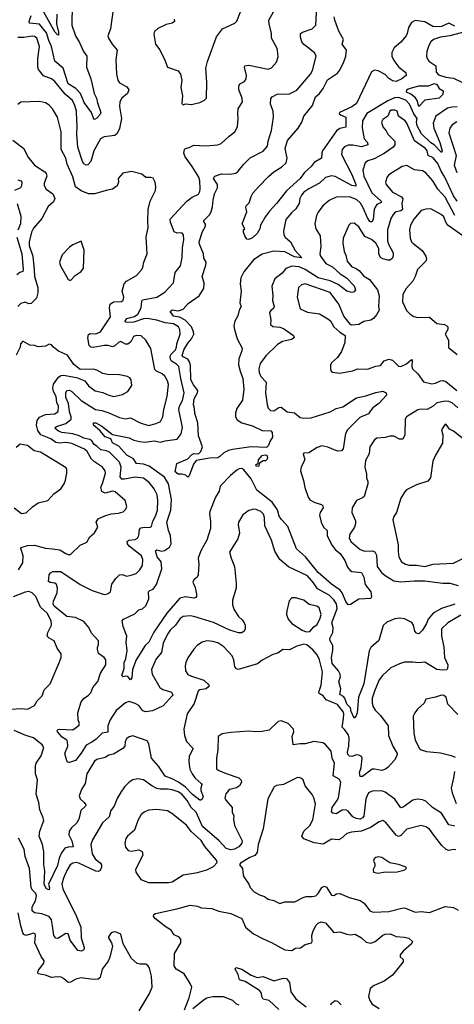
# Model space of a CAD drawing. Extents: x 1690054 to 1842981, y 782881 to 914114.
# Tile 393 of 656: x 1771410 to 1775042, y 871181 to 879400. Entities that reach past the tile are written whole.
import ezdxf

# ---------------------------------------------------------------- set-up
doc = ezdxf.new("R2010")
doc.units = 0

msp = doc.modelspace()

# ---------------------------------------------------------------- linework, layer by layer
at = {"layer": '0CON10XD'}
for points in [[(1773815, 879170), (1773785, 879192.9), (1773768.9, 879215), (1773755.6, 879255), (1773755.8, 879284.2), (1773773.5, 879296.5), (1773855, 879324.5), (1773884.5, 879355), (1773896.2, 879565)], [(1771849.1, 879525), (1771845.4, 879355), (1771875.4, 879265), (1771909.1, 879209.1), (1771943.7, 879133.6), (1771971.5, 879095), (1771968.8, 879005), (1772005.6, 878905), (1772015, 878860), (1772033.3, 878785), (1772052.7, 878745), (1772059.6, 878705), (1772086.8, 878625), (1772080.9, 878605), (1772055, 878578.2), (1772035, 878567.1), (1772030, 878570), (1772011.2, 878625), (1771949.3, 878709.3), (1771918.1, 878785), (1771879.7, 878825), (1771815, 878863.2), (1771773.4, 878995), (1771703.6, 879055), (1771677, 879175), (1771653.3, 879225), (1771635, 879290.6), (1771575, 879362.8), (1771491.8, 879371.8), (1771488.4, 879385), (1771505.2, 879435)], [(1771720, 879445), (1771717.1, 879365), (1771735.4, 879294.6), (1771735, 879271.2), (1771725, 879274.3), (1771705, 879297.8), (1771612.2, 879462.2)], [(1775065, 877886.2), (1775035, 877928.5), (1774963.1, 878085), (1774931, 878135), (1774905, 878198.2), (1774865, 878248), (1774824.6, 878265), (1774813.9, 878305), (1774799.7, 878325), (1774708.1, 878388.1), (1774644.6, 878535), (1774630, 878555), (1774575.8, 878595), (1774563.3, 878635), (1774544.1, 878645.9), (1774515, 878643.8), (1774504, 878635), (1774486.2, 878595), (1774445, 878565.8), (1774434.5, 878544.5), (1774444.4, 878505), (1774472.4, 878472.4), (1774485.6, 878445), (1774544.4, 878385), (1774545.5, 878355), (1774531.1, 878335), (1774455, 878281.8), (1774370.8, 878239.1), (1774318.9, 878221.1), (1774295.7, 878205), (1774277.1, 878145), (1774286.7, 878095), (1774352.8, 877955), (1774425, 877890.5), (1774431.1, 877885), (1774430, 877875), (1774395, 877856.6), (1774380, 877835), (1774372.6, 877815), (1774364.5, 877735), (1774355, 877714), (1774345, 877710), (1774335, 877714.2), (1774315, 877745.6), (1774280.2, 877830.2), (1774257.9, 877867.9), (1774225, 877898.1), (1774165, 877921.1), (1774055, 877917.3), (1773995, 877889.5), (1773943.3, 877845), (1773905.4, 877794.6), (1773891.5, 877765), (1773875.6, 877695), (1773885.6, 877655), (1773920.6, 877595), (1773925.6, 877505.6), (1773919.1, 877445), (1773923.8, 877425), (1773968.8, 877365), (1774025, 877335.9), (1774088.8, 877278.8), (1774142.2, 877245), (1774205, 877177.5), (1774215.8, 877145), (1774205, 877128), (1774185, 877123.3), (1774144.8, 877134.8), (1774070.8, 877190.8), (1774005, 877221.4), (1773905, 877244.8), (1773795.4, 877315), (1773745, 877335.7), (1773685, 877342.8), (1773635, 877324.3), (1773602, 877285), (1773542.1, 877237.9), (1773515.8, 877175), (1773526.5, 877096.5), (1773523.6, 877055), (1773535.3, 877004.7), (1773531.2, 876988.8), (1773508.3, 876971.7), (1773497.5, 876955), (1773507.5, 876895), (1773506.2, 876856.2), (1773525, 876840), (1773585, 876832.7), (1773615, 876822.5), (1773698, 876765), (1773703.8, 876745), (1773680.3, 876729.7), (1773605, 876712.7), (1773565, 876689.1), (1773465.6, 876595), (1773419.2, 876530.8), (1773407.3, 876485), (1773410.5, 876455), (1773425, 876422), (1773470, 876375), (1773464.5, 876285), (1773477.6, 876187.6), (1773487.6, 876157.6), (1773505, 876138), (1773535, 876134.2), (1773575, 876161.4), (1773595, 876164.3), (1773645, 876127.1), (1773705, 876119.2), (1773755, 876078.9), (1773785, 876073.6), (1773845, 876077.1), (1774005, 876126.1), (1774055.3, 876154.7), (1774111.2, 876168.8), (1774225, 876242.9), (1774301.2, 876258.8), (1774385, 876288.6), (1774445, 876298.8), (1774473.3, 876285), (1774476.2, 876265), (1774410, 876195), (1774360.1, 876159.9), (1774341.5, 876135), (1774325, 876110.9), (1774251.7, 876078.3), (1774148.2, 875975), (1774133.8, 875945), (1774112.6, 875817.4), (1774098.6, 875801.4), (1774065, 875799.1), (1773985, 875830.9), (1773935, 875841.8), (1773895, 875829.6), (1773825, 875784.2), (1773788, 875782), (1773778.8, 875775), (1773792, 875725), (1773762.4, 875667.6), (1773756.7, 875635), (1773782.3, 875552.3), (1773791.8, 875495), (1773819.4, 875415), (1773833.1, 875393.1), (1773875, 875370), (1773932.9, 875352.9), (1773942.7, 875342.7), (1773945.8, 875325), (1773920.6, 875285), (1773915.5, 875265), (1773928.9, 875205), (1773948.6, 875165), (1773979.2, 875135), (1773980.5, 875095), (1773987.5, 875075), (1774021.8, 875011.8), (1774050, 874975), (1774086.9, 874945), (1774127.9, 874885), (1774149.3, 874829.3), (1774171.5, 874801.5), (1774185, 874794.1), (1774265.2, 874785.2), (1774286.2, 874745), (1774298.2, 874685), (1774343.1, 874625), (1774350, 874585), (1774345, 874568.8), (1774245, 874561.5), (1774175, 874519.1), (1774155, 874514.2), (1774135, 874543.1), (1774105, 874615.6), (1774088.7, 874638.7), (1774015, 874687.9), (1773904.6, 874784.6), (1773797.3, 874915), (1773722.4, 874982.4), (1773650.4, 875170.4), (1773598.9, 875228.9), (1773579.5, 875255), (1773565, 875307.1), (1773521.1, 875371.1), (1773392.6, 875472.6), (1773345, 875566.7), (1773283.2, 875643.2), (1773265, 875654), (1773245, 875651.4), (1773225, 875640), (1773171.4, 875595), (1773085, 875506.7), (1773077.5, 875465), (1773046.4, 875413.6), (1772998.9, 875295), (1772995.6, 875275), (1773005.4, 875214.6), (1773005, 875152.5), (1772974.6, 875055), (1772924.6, 874965), (1772902.7, 874905), (1772906.5, 874855), (1772901.9, 874765), (1772892.7, 874747.3), (1772864.3, 874725), (1772858.1, 874705), (1772875, 874660), (1772887.1, 874605), (1772888, 874585), (1772882.7, 874577.3), (1772865, 874571.4), (1772795, 874583.4), (1772748.9, 874571.1), (1772638.8, 874445), (1772532.2, 874287.8), (1772488.5, 874205), (1772459.2, 874175), (1772384.3, 874055), (1772352, 873975), (1772346.2, 873905), (1772335, 873890), (1772315, 873916.7), (1772295, 873920), (1772273.9, 873913.9), (1772264.2, 873924.2), (1772282.9, 873985), (1772284.3, 874035), (1772298, 874065), (1772307.1, 874135), (1772300.6, 874205), (1772304.2, 874255), (1772273.8, 874335), (1772267, 874383), (1772277.5, 874395), (1772370.9, 874439.1), (1772405, 874473.8), (1772435, 874482.9), (1772462.7, 874507.3), (1772487.9, 874565), (1772487.5, 874625), (1772496.2, 874635), (1772525, 874646.5), (1772551.8, 874685), (1772597.3, 874815), (1772591.4, 874875), (1772559.2, 874915), (1772545.7, 874965), (1772555, 874974.3), (1772595, 874964.2), (1772621.2, 874968.8), (1772662.2, 874997.7), (1772675, 875023.8), (1772670.5, 875095), (1772654.7, 875134.7), (1772640.5, 875205), (1772672.6, 875305), (1772677.4, 875395), (1772652.4, 875525), (1772619.8, 875579.8), (1772491.7, 875671.7), (1772445, 875688.4), (1772385, 875696.5), (1772360.9, 875735), (1772306, 875765), (1772281.2, 875791.2), (1772238.9, 875838.9), (1772186.9, 875866.9), (1772171.1, 875901.1), (1772125, 875918), (1772079.8, 875969.8), (1772027.5, 876015), (1772026.1, 876033.9), (1772046.2, 876035), (1772095, 876007.5), (1772186.6, 875936.6), (1772325, 875909.3), (1772365, 875891.2), (1772415, 875878.2), (1772455, 875874.6), (1772535, 875883.1), (1772586.9, 875873.1), (1772625.7, 875884.3), (1772725, 875898.7), (1772758, 875942), (1772770, 875995), (1772739.2, 876145), (1772745, 876172.9), (1772769.7, 876220.3), (1772785.3, 876285), (1772755.2, 876405.2), (1772738.5, 876505), (1772721.4, 876525), (1772679.4, 876549.4), (1772669.2, 876565), (1772666.3, 876585), (1772672.3, 876605), (1772713.1, 876645), (1772721.1, 876665), (1772724.4, 876695), (1772750.5, 876775), (1772747.1, 876815), (1772737.5, 876835), (1772695, 876860.4), (1772625, 876868.4), (1772555, 876891.4), (1772475, 876906.5), (1772445, 876903.9), (1772365, 876874), (1772305, 876871.2), (1772293.8, 876875), (1772292.1, 876882.1), (1772305, 876905.4), (1772368.6, 876921.4), (1772398.5, 876941.5), (1772425.3, 876995), (1772429.7, 877050.3), (1772437.3, 877062.7), (1772555, 877082.9), (1772622, 877125), (1772695.5, 877204.5), (1772710.3, 877289.7), (1772753.5, 877346.5), (1772766.5, 877415), (1772770, 877495), (1772781.1, 877565), (1772778.6, 877605), (1772765, 877620), (1772725, 877618.5), (1772700.1, 877630.1), (1772669.9, 877709.9), (1772666.6, 877735), (1772806, 877884), (1772852.4, 877917.6), (1772905, 877944.2), (1772915.4, 877964.6), (1772918.3, 877988.3), (1772914.4, 878055), (1772905.6, 878085), (1772852.3, 878175), (1772792.9, 878255), (1772782.2, 878285), (1772786.4, 878315), (1772795, 878325.3), (1772827, 878333), (1772865, 878353.8), (1772965, 878345.6), (1773065, 878354.3), (1773094.1, 878365.9), (1773161.1, 878428.9), (1773207.3, 878462.7), (1773228.8, 878505), (1773235.8, 878574.2), (1773231.9, 878615), (1773236.9, 878655), (1773273.1, 878715), (1773268.5, 878745), (1773241.5, 878815), (1773241.1, 878845), (1773250.8, 878865), (1773288.1, 878885), (1773302.5, 878905), (1773304.6, 878935), (1773287.5, 879005), (1773290, 879015), (1773325, 879020), (1773485, 878988.1), (1773515, 878999.2), (1773556, 879045), (1773569.1, 879090.9), (1773564.3, 879145.7), (1773559.1, 879165), (1773513.6, 879245), (1773515.3, 879285.3), (1773494.5, 879365), (1773492.8, 879397.2), (1773530, 879465)], [(1772190.8, 879485), (1772170, 879325), (1772145.8, 879265), (1772150.8, 879245)], [(1772775, 878690), (1772795, 878696.7), (1772845, 878693.3), (1772915, 878709.2), (1772955, 878728.8), (1772970, 878745), (1772974, 878875), (1772966, 878995), (1772978.3, 879051.7), (1773055, 879256.7), (1773105, 879322.5), (1773207.8, 879372.2), (1773225, 879388.8), (1773255.7, 879465)], [(1772702, 879405), (1772703.3, 879385), (1772685, 879370), (1772635, 879359.2), (1772563.9, 879326.1), (1772537.7, 879302.3), (1772530.5, 879279.5), (1772544.4, 879194.4), (1772579.7, 879149.7), (1772623.3, 879063.3), (1772645, 879002.5), (1772733.6, 878973.6), (1772753.9, 878943.9), (1772765.9, 878894.1), (1772756, 878835), (1772770.8, 878765), (1772765, 878700), (1772775, 878690)], [(1774491.8, 878911.8), (1774465, 878943), (1774405, 878973.2), (1774375, 878978.2), (1774349.3, 878965), (1774225, 878701.5), (1774185, 878672.2), (1774081.2, 878625), (1774078.8, 878615), (1774090, 878605), (1774136.5, 878585), (1774136.5, 878503.5), (1774085, 878492.4), (1774057.7, 878472.3), (1773941.2, 878305), (1773934, 878285), (1773932.5, 878245), (1773871.3, 878208.7), (1773845, 878174.6), (1773790, 878125), (1773753.8, 878075), (1773639.7, 877970.3), (1773556.9, 877865), (1773497.2, 877802.8), (1773463.4, 877756.6), (1773423.3, 877685), (1773417.5, 877655), (1773394.3, 877615), (1773355, 877578.6), (1773325, 877566.2), (1773307.5, 877567.5), (1773290, 877595), (1773280, 877625), (1773280, 877645), (1773290, 877655), (1773270, 877695), (1773308.8, 877795), (1773300, 877835), (1773303.3, 877845), (1773327.5, 877872.5), (1773343.3, 877925), (1773358.3, 877951.7), (1773404.6, 878005.4), (1773488.9, 878091.1), (1773535, 878130), (1773599.2, 878170.8), (1773636.5, 878205), (1773644.6, 878245), (1773628.1, 878325), (1773648.3, 878391.7), (1773738.2, 878495), (1773768.5, 878545), (1773785.6, 878594.4), (1773856.9, 878685), (1773882.5, 878755), (1773915.2, 878784.8), (1773945.4, 878824.6), (1773980.9, 878899.1), (1774065, 878954), (1774081.3, 878975), (1774115, 879040), (1774135, 879096), (1774140.4, 879145), (1774106, 879195), (1774115.2, 879235), (1774076.1, 879305), (1774042.5, 879395), (1774038.5, 879425)], [(1775045, 879347.1), (1774995, 879370), (1774935, 879344.2), (1774885, 879339.4), (1774863.3, 879343.3), (1774795, 879381.5), (1774715.5, 879394.5), (1774685, 879377.1), (1774658.2, 879335), (1774649, 879285), (1774639.5, 879265), (1774595, 879212.2), (1774539.2, 879165), (1774518.5, 879125), (1774519.2, 879095), (1774535, 879060), (1774577.3, 879005), (1774637.8, 878957.8), (1774639.1, 878935), (1774604.1, 878905), (1774555, 878885.2), (1774525, 878889), (1774491.8, 878911.8)], [(1775224.2, 879325), (1775005.6, 879265.6), (1774926.3, 879253.7), (1774866.6, 879233.4), (1774845.8, 879215), (1774827.5, 879185), (1774812.5, 879135), (1774808.6, 879095), (1774814.2, 879075), (1774829.2, 879055), (1774888.6, 879015), (1774891.1, 878961.1), (1774909.8, 878939.8), (1774969.9, 878919.9), (1775035, 878910.7), (1775175, 878844.3)], [(1772150.8, 879245), (1772181.4, 879195), (1772225.7, 879145), (1772212.9, 879065), (1772218.6, 878945), (1772229.2, 878895), (1772243.2, 878873.2), (1772305, 878839.2), (1772322.5, 878815), (1772310.8, 878785), (1772262.2, 878745), (1772246.5, 878715), (1772244.6, 878675.4), (1772261.1, 878575), (1772245, 878490.8), (1772225, 878450), (1772205, 878433.1), (1772115, 878422.5), (1772085.6, 878405), (1772028.5, 878305), (1772004.2, 878215), (1771980.5, 878189.5), (1771965, 878186.2), (1771946.8, 878196.8), (1771935, 878216.2), (1771896.7, 878336.7), (1771886.5, 878445), (1771890.5, 878515), (1771886.1, 878556.1), (1771885.9, 878635), (1771870.3, 878685), (1771850, 878725), (1771789.2, 878779.2), (1771705, 878883.9), (1771675, 878906.2), (1771610.2, 878930.2), (1771567.9, 878985), (1771561.8, 879005), (1771561.8, 879075), (1771574.2, 879175), (1771553.1, 879245), (1771535, 879259.6), (1771515, 879263.1), (1771445, 879250), (1771395, 879250.8)], [(1775065, 878671.3), (1775020.3, 878669.7), (1774985, 878660.7), (1774886.5, 878595), (1774865.3, 878535), (1774870.8, 878495), (1774920.9, 878375), (1774939.5, 878305), (1774935, 878292.2), (1774874.2, 878354.2), (1774845, 878372.8), (1774766.7, 878446.7), (1774730.6, 878515), (1774724.4, 878545), (1774730.8, 878575), (1774703.7, 878613.7), (1774668.4, 878695), (1774636.9, 878726.9), (1774575, 878751.1), (1774541.1, 878748.9), (1774485, 878722.4), (1774311.9, 878618.1), (1774273.8, 878555), (1774271.7, 878498.3), (1774288.2, 878405), (1774315.8, 878375), (1774317.8, 878355), (1774265, 878338.4), (1774195, 878353.6), (1774155, 878352.2), (1774125, 878338.6), (1774105.6, 878315), (1774100, 878275), (1774185, 878106.9), (1774218.5, 878025), (1774218.7, 878011.3), (1774185, 878015.9), (1774045, 878091.1), (1774015, 878096.4), (1773965, 878082.7), (1773913.9, 878036.1), (1773825, 877987.3), (1773785, 877959.4), (1773765, 877934.2), (1773752.2, 877907.8), (1773746.5, 877865), (1773718.8, 877821.2), (1773685, 877791.1), (1773635, 877730.8), (1773614.4, 877635), (1773616.7, 877605), (1773627.8, 877585), (1773674, 877545), (1773712.8, 877472.8), (1773767.9, 877412.1), (1773705, 877420.3), (1773625, 877461.7), (1773535, 877467), (1773435, 877442.1), (1773365, 877395.5), (1773283.6, 877295), (1773259.1, 877245), (1773251.3, 877195), (1773260, 877135), (1773249.5, 877035), (1773260, 877005), (1773243.3, 876975), (1773231.9, 876928.1), (1773207.7, 876882.3), (1773200.5, 876845), (1773205.6, 876815), (1773228.1, 876735), (1773268.3, 876658.3), (1773266.2, 876635), (1773241.3, 876568.7), (1773238.3, 876518.3), (1773251.2, 876465), (1773275.4, 876405), (1773283.1, 876315), (1773270.6, 876225), (1773224.4, 876155), (1773212.2, 876115), (1773214.6, 876084.6), (1773228.6, 876058.6), (1773265.9, 876035.9), (1773355, 876009.1), (1773435, 875971.8), (1773508.5, 875968.5), (1773520.8, 875955), (1773522.9, 875915), (1773500.5, 875879.5), (1773490, 875845), (1773471.8, 875828.2), (1773345, 875834.2), (1773189.1, 875810.9), (1773155, 875802.9), (1773116.2, 875783.8), (1773081.4, 875755), (1773065, 875742.2), (1772995, 875740.8), (1772885, 875721.1), (1772861.5, 875688.5), (1772827, 875593), (1772815, 875580), (1772797, 875597), (1772765, 875607.5), (1772735, 875607.5), (1772710, 875625), (1772723.3, 875695), (1772815, 875734.2), (1772845, 875768), (1772865, 875778.8), (1772905, 875776.7), (1772923.3, 875795), (1772937.5, 875835), (1772904.6, 875925), (1772899.1, 876035), (1772873.7, 876113.7), (1772871.5, 876155), (1772862.4, 876185), (1772869.3, 876235), (1772896.2, 876285), (1772899.1, 876305), (1772862.5, 876352.6), (1772840.4, 876395), (1772836.7, 876515), (1772828.8, 876545), (1772815.1, 876565.1), (1772776.1, 876585), (1772767.2, 876597.2), (1772785, 876648.4), (1772817.9, 876702.1), (1772845.1, 876735), (1772864.5, 876775), (1772863.3, 876795), (1772845, 876834.7), (1772792.9, 876892.9), (1772745, 876917.7), (1772695, 876926), (1772666.7, 876965), (1772682.8, 876977.2), (1772735, 876970.5), (1772775, 876983.8), (1772818.2, 877031.8), (1772910.4, 877095), (1772949.4, 877155), (1772952.5, 877202.5), (1772933.5, 877255), (1772965, 877351.2), (1772967.4, 877375), (1772949.1, 877409.1), (1772945.2, 877445), (1772911.6, 877525), (1772909.8, 877545), (1772937.1, 877632.9), (1772962.5, 877675), (1772962.8, 877692.8), (1772948, 877715), (1772948, 877725), (1772995, 877770.5), (1773010.4, 877795), (1773022.3, 877837.7), (1773025.6, 877894.4), (1773037.5, 877945), (1773062.1, 877995), (1773061.8, 878025), (1773030, 878075), (1773040, 878095), (1773095, 878112.5), (1773165, 878109.2), (1773215, 878119.4), (1773235.7, 878135), (1773281.9, 878195), (1773335, 878247.1), (1773445, 878302.9), (1773480.6, 878345), (1773486.6, 878385), (1773513.6, 878475), (1773532.2, 878585), (1773526.9, 878635), (1773504.5, 878695), (1773509.1, 878740.9), (1773518.8, 878755), (1773562.3, 878777.7), (1773665, 878780.6), (1773725, 878811.1), (1773840, 878945), (1773855.7, 878975), (1773887.5, 879095), (1773875, 879120), (1773815, 879170)], [(1774745, 878674.2), (1774731.8, 878725), (1774718.4, 878748.4), (1774679, 878779), (1774643.6, 878795), (1774645, 878813.1), (1774655, 878823.2), (1774745, 878849.1), (1774825, 878849), (1774875, 878867.1), (1774895, 878859.6), (1774915.4, 878825.4), (1774947.5, 878805), (1774946.7, 878775), (1774916, 878745), (1774795, 878728.5), (1774745, 878674.2)], [(1772055, 875839.5), (1772032.9, 875855), (1772013.6, 875883.6), (1771996.7, 875895), (1771945, 875905.6), (1771907.2, 875927.2), (1771855, 875943.1), (1771763.2, 875953.2), (1771733.3, 875965), (1771708.6, 875985), (1771707.5, 875995), (1771718, 876005), (1771795, 876029), (1771840.9, 876065), (1771841.3, 876085), (1771827, 876127), (1771816.6, 876195), (1771796.1, 876245), (1771794.3, 876285.7), (1771805, 876305.6), (1771825, 876306.4), (1771845, 876297.1), (1771922.3, 876222.3), (1772042.9, 876145), (1772095, 876137.6), (1772155, 876119.4), (1772245, 876080), (1772295, 876069.4), (1772335, 876075.3), (1772416.5, 876035), (1772485, 876012.4), (1772551.7, 876028.3), (1772585.4, 876044.6), (1772606.2, 876083.8), (1772614.6, 876145), (1772641.5, 876255), (1772652.3, 876355), (1772644.6, 876385), (1772623.4, 876423.4), (1772599.4, 876445), (1772554.4, 876465), (1772539.4, 876479.4), (1772506.5, 876655), (1772464.7, 876724.7), (1772425, 876760), (1772385, 876764.4), (1772361.9, 876755), (1772338.7, 876711.3), (1772315, 876692.5), (1772295, 876692.2), (1772255, 876714.2), (1772235, 876705.7), (1772205, 876676.9), (1772185, 876670), (1772149.1, 876679.1), (1772115, 876679.3), (1772023.2, 876663.2), (1772005, 876666.7), (1771991.1, 876681.1), (1771978.5, 876745), (1771985, 876772), (1771999.4, 876780.6), (1772045, 876778.8), (1772085, 876795.6), (1772169.1, 876920.9), (1772160.8, 876995), (1772165.5, 877025), (1772195, 877043.4), (1772261.1, 877048.9), (1772275, 877058), (1772280, 877085), (1772267.1, 877135), (1772282.2, 877195), (1772303.7, 877216.3), (1772386.4, 877263.6), (1772429.1, 877310.9), (1772438.3, 877331.7), (1772448, 877375), (1772475.7, 877445), (1772467.1, 877585), (1772484.5, 877665), (1772480.5, 877715), (1772484.6, 877815.4), (1772500, 877885), (1772544, 877975), (1772546.7, 878005), (1772541.2, 878045), (1772525.8, 878075.8), (1772505, 878083.8), (1772465, 878084), (1772431.7, 878111.7), (1772345, 878132.5), (1772271.7, 878118.3), (1772233.3, 878075), (1772236.7, 878045), (1772225, 878013.3), (1772185, 877986.2), (1772145, 877975.7), (1772035, 877947.1), (1771985, 877946.9), (1771922.4, 877972.4), (1771875.4, 878005.4), (1771855, 878089.2), (1771805.6, 878195), (1771796.4, 878245), (1771757.8, 878315), (1771757.3, 878465), (1771726.7, 878585), (1771685, 878656), (1771655, 878687.5), (1771625, 878707.1), (1771575, 878716.9), (1771419.7, 878710.3), (1771395, 878692)], [(1775063.1, 878546.9), (1775025, 878523.6), (1775003.1, 878495), (1774994.6, 878455), (1775055.9, 878265), (1775040.9, 878185), (1775061.8, 878125)], [(1771353.3, 878393.3), (1771444.2, 878325), (1771478.6, 878255), (1771534, 878185), (1771618.8, 878128.8), (1771631.1, 878115), (1771635.6, 878095), (1771614.2, 878035), (1771614, 878015), (1771631.2, 877985), (1771687.3, 877947.3), (1771703.6, 877906.4), (1771691.2, 877878.8), (1771649.3, 877840.7), (1771595, 877740), (1771525, 877660), (1771508.2, 877625), (1771488.8, 877545), (1771488.6, 877515), (1771520.3, 877425), (1771532.3, 877312.3), (1771532.4, 877255), (1771560.6, 877165), (1771560.6, 877119.4), (1771549.5, 877075), (1771505, 877030), (1771485, 877028.6), (1771455, 877042.2), (1771419.6, 877030.4), (1771393.7, 877006.3)], [(1775046.7, 877766.6), (1774965, 877919.2), (1774904.5, 877984.5), (1774861.8, 878055), (1774805, 878122.2), (1774775, 878137.8), (1774708, 878148), (1774644.1, 878184.1), (1774605, 878175.6), (1774524.5, 878125.5), (1774493.8, 878106.2), (1774482, 878088), (1774467.5, 878045), (1774473.1, 878025), (1774525, 877958.9), (1774601, 877921), (1774611.9, 877905), (1774604.3, 877865), (1774610, 877815), (1774595, 877803.5), (1774547.3, 877792.7), (1774531.1, 877775), (1774510.9, 877739.1), (1774482.7, 877645), (1774483.8, 877553.8), (1774492.2, 877525), (1774529.6, 877455), (1774531.7, 877428.3), (1774525, 877408), (1774506.9, 877393.1), (1774485, 877391.2), (1774445, 877402.5), (1774425.5, 877415), (1774412.4, 877445), (1774410.3, 877490.3), (1774385.8, 877535), (1774350, 877565), (1774295, 877590.5), (1774245, 877671.9), (1774205, 877702.5), (1774175, 877697.5), (1774160, 877685), (1774111.8, 877575), (1774110, 877535), (1774122.7, 877465), (1774134.6, 877434.6), (1774146.7, 877385), (1774185, 877335.6), (1774215.2, 877325.2), (1774245.7, 877305.7), (1774282.9, 877262.9), (1774332.5, 877232.5), (1774399.6, 877145), (1774414.2, 877095), (1774408.4, 877005), (1774412.5, 876975), (1774392.9, 876935), (1774367.5, 876905), (1774345, 876892.9), (1774285, 876879.7), (1774245, 876856.7), (1774185, 876850.8), (1774175, 876856), (1774118.6, 876925), (1774075.6, 877025), (1774005, 877123.1), (1773795, 877195.5), (1773765, 877186.9), (1773738.6, 877165), (1773728.9, 877085), (1773754, 876985), (1773815, 876958.9), (1773914.5, 876944.5), (1773983.6, 876903.6), (1774006, 876885), (1774036.2, 876835), (1774085, 876792), (1774128.8, 876765), (1774127.5, 876705), (1774099.1, 876630.9), (1774065, 876581.2), (1774016.7, 876535), (1774007.5, 876515), (1774006.7, 876485), (1774013.3, 876465), (1774025, 876456.7), (1774085, 876448), (1774191.7, 876468.3), (1774235, 876484.4), (1774315, 876483.1), (1774385, 876507.5), (1774425, 876512.2), (1774455, 876551.4), (1774495, 876565.6), (1774525, 876557.5), (1774575, 876508), (1774595, 876504.3), (1774642.9, 876527.1), (1774685, 876562), (1774690, 876555), (1774685.5, 876505), (1774693.1, 876485), (1774735.8, 876445), (1774785, 876377.8), (1774855, 876359.2), (1774885, 876364.6), (1774925.4, 876384.6), (1774946.9, 876386.9), (1774969.6, 876379.6), (1775064.2, 876304.2)], [(1771395, 878063.3), (1771418.6, 878055), (1771427.5, 878045), (1771426.1, 878013.9), (1771417.1, 877995), (1771366.6, 877973.4)], [(1771388.5, 877865), (1771420.1, 877760.1), (1771417.8, 877695), (1771395, 877642.5)], [(1775112.3, 877595), (1774991.6, 877681.6), (1774974.2, 877704.2), (1774952.9, 877752.9), (1774931.4, 877775), (1774845, 877820.5), (1774805, 877818.9), (1774763.9, 877806.1), (1774704.5, 877735), (1774676.4, 877685), (1774667.8, 877645), (1774673.3, 877575), (1774685, 877546.2), (1774696, 877535), (1774774.5, 877474.5), (1774804, 877425), (1774809.5, 877400.5), (1774805, 877383.3), (1774734.2, 877315.8), (1774716, 877255), (1774694.1, 877215.9), (1774640, 877155), (1774611.2, 877105), (1774607.5, 877045), (1774643, 876973), (1774671.7, 876941.7), (1774702.3, 876922.3), (1774735, 876913.8), (1774835, 876916.2), (1774895, 876863.8), (1774960, 876855), (1774980, 876845), (1774988.8, 876835), (1774988, 876815), (1774964.2, 876775), (1774992.5, 876725), (1774992.3, 876662.3), (1775064.4, 876604.4)], [(1771386.1, 877585), (1771428, 877445), (1771438.2, 877318.2), (1771435, 877298), (1771410, 877290), (1771385, 877270.6)], [(1771835, 877223.3), (1771872.5, 877265), (1771925, 877297.5), (1771943.3, 877325), (1771948.8, 877475), (1771925, 877550), (1771855, 877521.2), (1771825, 877500), (1771764.3, 877435.7), (1771743.3, 877375), (1771750, 877345), (1771815, 877230), (1771835, 877223.3)], [(1771401.1, 874808.9), (1771435.5, 874865), (1771440, 874925), (1771420, 874985), (1771422, 874995), (1771475, 875010.9), (1771535, 875014.6), (1771625, 874988.2), (1771685, 874984.1), (1771744.1, 874974.1), (1771795, 874943.6), (1771815, 874935.7), (1771835, 874936), (1771915, 875014), (1771971.7, 875038.3), (1771995, 875082.5), (1772034.1, 875115.9), (1772063.8, 875165), (1772050, 875205), (1772065, 875232), (1772121.2, 875258.8), (1772174.4, 875275.6), (1772235, 875280.8), (1772275, 875292.5), (1772298, 875315), (1772306, 875335), (1772291.2, 875385), (1772207.8, 875457.8), (1772185, 875463.5), (1772125, 875448), (1772095, 875460.6), (1772086.9, 875495), (1772105.3, 875535.3), (1772126, 875615), (1772124.5, 875635), (1772101.9, 875665), (1772035, 875708.2), (1772010.8, 875730.9), (1771975, 875796.7), (1771950.6, 875815), (1771845, 875861.8), (1771795, 875870.8), (1771743.7, 875866.3), (1771711.6, 875871.6), (1771671.5, 875901.5), (1771586.9, 875935), (1771560.2, 875970.2), (1771549.6, 876015), (1771555.7, 876055), (1771575, 876081.9), (1771625, 876103.2), (1771705, 876110.6), (1771731.5, 876128.5), (1771733.1, 876175), (1771721.7, 876205), (1771714.5, 876254.5), (1771693.2, 876295), (1771686.7, 876325), (1771691.8, 876358.2), (1771733.6, 876416.4), (1771755, 876430.4), (1771775, 876431.8), (1771885, 876414.4), (1771955.5, 876385.5), (1771985, 876342.5), (1772041.7, 876301.7), (1772105, 876287.1), (1772154.4, 876264.4), (1772196.6, 876253.4), (1772267.8, 876272.2), (1772312.5, 876295), (1772346.2, 876345), (1772341.2, 876395), (1772329.7, 876409.7), (1772311.2, 876421.2), (1772245, 876434.3), (1772145, 876438.6), (1772105, 876447.5), (1772055, 876474.2), (1772025, 876482.5), (1771915, 876480), (1771862.9, 876522.9), (1771810.3, 876600.3), (1771733, 876633), (1771692.5, 876665), (1771675, 876686.7), (1771655, 876690), (1771625, 876673.8), (1771565, 876670), (1771535, 876680), (1771495, 876683.3), (1771435, 876717.5), (1771417.5, 876695), (1771413.8, 876665), (1771381.3, 876598.7)], [(1775070.7, 876160.7), (1775025, 876200.7), (1774995, 876213.2), (1774966.7, 876216.7), (1774895, 876202.4), (1774865.6, 876174.4), (1774815, 876146.8), (1774761, 876149), (1774736.3, 876143.6), (1774641.4, 876085), (1774630.6, 876065), (1774626.9, 875935), (1774610.5, 875899.5), (1774585, 875899.2), (1774535, 875924.2), (1774503.9, 875923.9), (1774465, 875911.2), (1774395, 875907.5), (1774375, 875893.3), (1774336, 875835), (1774330.8, 875775), (1774300.6, 875719.4), (1774294.2, 875665), (1774307.5, 875605), (1774308, 875575), (1774318.6, 875545), (1774317.8, 875525), (1774288.9, 875421.1), (1774275, 875407.5), (1774225, 875386), (1774189.4, 875325), (1774184.3, 875285), (1774215.5, 875215.5), (1774216.7, 875195), (1774208.5, 875165), (1774169.5, 875105), (1774164.5, 875075), (1774176.9, 875045), (1774255, 874978.1), (1774295, 874963.6), (1774355.5, 874965.5), (1774377.8, 874957.8), (1774390.8, 874930.8), (1774396.2, 874835), (1774433.1, 874785), (1774465, 874760), (1774536.2, 874716.2), (1774595, 874708.5), (1774705, 874715.6), (1774795, 874716.2), (1774945, 874695.9), (1775003.3, 874695), (1775075, 874676.2)], [(1775157.1, 875867.1), (1775035, 875964), (1775001.2, 875981.2), (1774975, 876020), (1774965, 876022.5), (1774933.8, 875975), (1774946.7, 875935), (1774943.8, 875865), (1774883.3, 875765), (1774861.9, 875715), (1774843.3, 875575), (1774821.2, 875548.8), (1774725, 875515.8), (1774643.3, 875475), (1774625, 875456.7), (1774594, 875405), (1774557.5, 875285), (1774535, 875252.5), (1774528, 875225), (1774572.2, 875015), (1774571.3, 874961.3), (1774578.6, 874915), (1774600, 874875), (1774633.3, 874855), (1774665, 874845.8), (1774724.4, 874845.6)], [(1771362.5, 875325), (1771425, 875277.5), (1771465, 875283.8), (1771516.1, 875333.9), (1771565, 875366.2), (1771645, 875386.7), (1771695, 875443.3), (1771753.3, 875485), (1771781.2, 875525), (1771794, 875556), (1771803.8, 875615), (1771803.8, 875645), (1771797.9, 875657.9), (1771585, 875789.4), (1771531.5, 875801.5), (1771475, 875846.2), (1771415, 875857.5), (1771381.7, 875828.3)], [(1775045, 874520.8), (1774934.2, 874485), (1774865, 874445.6), (1774824.2, 874395.8), (1774810.5, 874359.5), (1774776.9, 874303.1), (1774745, 874274), (1774725, 874279.2), (1774712.2, 874295), (1774701.8, 874345), (1774687.9, 874367.9), (1774625, 874398.1), (1774585, 874403.1), (1774545, 874398.1), (1774478.9, 874371.1), (1774447.6, 874342.4), (1774412.1, 874217.9), (1774345, 874159.2), (1774329.6, 874130.4), (1774284.7, 873855), (1774240.3, 873745), (1774228.9, 873615), (1774221.9, 873588.1), (1774205, 873570), (1774178.9, 873625), (1774174.7, 873655), (1774143.7, 873685), (1774125.6, 873735.6), (1774115, 873748.9), (1774085, 873766.7), (1774093.4, 873815), (1774076.9, 873875), (1774090.8, 873915), (1774088, 873938), (1774075, 873965.7), (1774022.4, 874025), (1774014.9, 874075.1), (1774026.7, 874133.2), (1774025.6, 874175), (1774004.2, 874215), (1774000.3, 874235), (1774026, 874285), (1774028.1, 874325), (1774018.8, 874365), (1774062.9, 874485), (1774057.5, 874525), (1774036.1, 874556.1), (1773994.8, 874594.8), (1773897.6, 874647.6), (1773865, 874698.2), (1773815, 874758.5), (1773655, 874833.5), (1773582.5, 874895), (1773542.8, 874962.8), (1773514.3, 875055), (1773458.5, 875175), (1773455.4, 875245.4), (1773448, 875272), (1773426.2, 875295), (1773385, 875311.9), (1773367, 875313), (1773325, 875304), (1773275, 875266), (1773237.5, 875205), (1773234.3, 875185), (1773245.8, 875115), (1773234.1, 875065.9), (1773163.3, 874955), (1773176.7, 874905), (1773206.2, 874835), (1773220, 874695), (1773220, 874655), (1773187.5, 874555), (1773187.5, 874515), (1773201.2, 874475), (1773237.9, 874417.9), (1773269.3, 874389.3), (1773285.8, 874365), (1773294, 874345), (1773294.2, 874315), (1773285.8, 874294.2), (1773265, 874281.4), (1773237, 874283), (1773165, 874304.1), (1773028.5, 874368.5), (1772865, 874419.2), (1772835, 874424.6), (1772775, 874419.4), (1772749.8, 874400.2), (1772713, 874347), (1772667.9, 874305), (1772645, 874270.6), (1772608.8, 874195), (1772593.8, 874116.2), (1772549.2, 874065), (1772511.8, 873975), (1772517.7, 873937.7), (1772581.4, 873825), (1772605, 873807.8), (1772678, 873785), (1772690.8, 873765), (1772685, 873756.2), (1772608.9, 873671.1), (1772518.5, 873631.5), (1772465, 873621.5), (1772439.5, 873629.5), (1772405.4, 873675), (1772375, 873692.8), (1772325, 873707.7), (1772295, 873697.5), (1772215, 873632.4), (1772164.7, 873555), (1772146.2, 873505), (1772146.3, 873453.7), (1772099.2, 873445), (1772048.9, 873395), (1772011.7, 873368.3), (1771964.6, 873345), (1771925, 873277.8), (1771875.6, 873215), (1771825, 873199.7), (1771812.9, 873202.9), (1771804, 873214), (1771788.5, 873275), (1771812, 873335), (1771810.4, 873375), (1771804.3, 873385), (1771765, 873410), (1771726, 873455), (1771724, 873465), (1771731.2, 873475), (1771742.2, 873477.8), (1771855, 873471.5), (1771905, 873508.9), (1771909, 873525), (1771900, 873555), (1771896.5, 873615), (1771923.8, 873705), (1771945, 873734.5), (1771985, 873760), (1772005, 873780.6), (1772022.5, 873825), (1772062.6, 873875), (1772086.2, 873945), (1772130.4, 874015), (1772128.5, 874055), (1772115.6, 874075), (1772069.3, 874109.3), (1772058.8, 874145), (1772060.3, 874160.3), (1772068.2, 874185), (1772068.1, 874215), (1772009.5, 874279.5), (1771987.1, 874325), (1771946.7, 874375), (1771875, 874410.5), (1771805, 874417.5), (1771698.7, 874505), (1771690, 874525), (1771691.5, 874545), (1771723.6, 874615), (1771726.7, 874655), (1771716.2, 874686.2), (1771705, 874697.5), (1771665, 874701.5), (1771650.3, 874710.3), (1771657.5, 874765), (1771668.1, 874781.9), (1771687.5, 874795), (1771755, 874793.6), (1771915, 874685.6), (1772014.6, 874634.6), (1772115, 874602.2), (1772145, 874607.8), (1772168.1, 874625), (1772180.7, 874689.3), (1772213.3, 874735), (1772245, 874766.7), (1772265, 874767.5), (1772306.4, 874753.6), (1772351.2, 874765), (1772382, 874778), (1772415, 874807.5), (1772435.5, 874845), (1772438.5, 874895), (1772426.8, 874925), (1772323.8, 875005), (1772311.2, 875025), (1772308.6, 875045), (1772323.3, 875055), (1772375, 875061.5), (1772395, 875071.9), (1772406.8, 875095), (1772411.5, 875145), (1772421.8, 875158.2), (1772455, 875163.9), (1772495, 875160), (1772511.7, 875168.3), (1772523.8, 875215), (1772546.1, 875255), (1772560.8, 875305), (1772565.4, 875385), (1772557.7, 875435), (1772535, 875484.4), (1772495, 875534.5), (1772445, 875572.7), (1772375, 875580.7), (1772285, 875563.2), (1772264.4, 875565), (1772250.8, 875585), (1772259.2, 875665), (1772243.3, 875705), (1772160.4, 875790.4), (1772135, 875801.7), (1772088.7, 875808.7), (1772055, 875839.5)], [(1773405, 875670), (1773385, 875672.5), (1773384.4, 875684.4), (1773402.5, 875697.5), (1773406.7, 875725), (1773435, 875761.2), (1773461.2, 875768.8), (1773475, 875765.7), (1773481.2, 875745), (1773478.3, 875731.7), (1773465, 875717.5), (1773443.6, 875716.4), (1773412.5, 875697.5), (1773405, 875670)], [(1774724.4, 874845.6), (1774795, 874834.7), (1774865, 874853.8), (1775035, 874864.3), (1775125, 874906.9)], [(1771295, 873640.8), (1771425, 873649.4), (1771475, 873644.2), (1771533.3, 873675), (1771555, 873713.3), (1771598.8, 873755), (1771615, 873806.7), (1771663.8, 873856.2), (1771736.2, 874025), (1771757.5, 874075), (1771755.5, 874105.5), (1771722.8, 874152.8), (1771697.5, 874215), (1771655, 874235.8), (1771640, 874255), (1771644.6, 874285.4), (1771676.2, 874345), (1771672.3, 874382.3), (1771640, 874445), (1771584.8, 874494.8), (1771545, 874585.6), (1771515, 874615.5), (1771485, 874625.5), (1771455, 874620), (1771355, 874581.9)], [(1773805, 874291.2), (1773835, 874293.8), (1773868.3, 874331.7), (1773895, 874351.2), (1773921.9, 874405), (1773928.1, 874435), (1773911.3, 874491.3), (1773893.3, 874505), (1773828.6, 874518.6), (1773784.1, 874554.1), (1773715, 874574.3), (1773685, 874573.1), (1773662.2, 874547.8), (1773642, 874465), (1773640, 874435), (1773653.8, 874395), (1773685, 874360.8), (1773770, 874305), (1773805, 874291.2)], [(1775095, 874428.2), (1774988.6, 874365), (1774935.7, 874315), (1774933.8, 874255), (1774955.5, 874165), (1774961.1, 874075), (1774986.6, 874013.4), (1774985.7, 873984.3), (1774978.1, 873971.9), (1774945, 873968.8), (1774895, 873976.8), (1774795, 874035.8), (1774745, 874030.8), (1774695, 874038), (1774625, 874035.8), (1774585, 874023.8), (1774511.4, 873988.6), (1774442.5, 873925), (1774415, 873888), (1774375.3, 873795), (1774355.4, 873735), (1774355.4, 873695), (1774362.5, 873665), (1774379.4, 873635), (1774425, 873591.5), (1774490, 873505), (1774492.1, 873425), (1774528.5, 873335), (1774564.6, 873275), (1774562.2, 873255), (1774541.2, 873218.8), (1774490.1, 873159.9), (1774467.6, 873142.4), (1774435, 873133.6), (1774375, 873144.6), (1774355, 873142.5), (1774275, 873082.9), (1774255, 873081.2), (1774249.1, 873115), (1774262.8, 873157.2), (1774272.9, 873235), (1774265, 873250.5), (1774245, 873261.8), (1774225, 873262.1), (1774185, 873248), (1774165, 873252.3), (1774151.8, 873265), (1774148.7, 873285), (1774160.4, 873335), (1774164.2, 873404.2), (1774155, 873434.3), (1774125.3, 873475.3), (1774103.3, 873495), (1774116.7, 873566.7), (1774119.5, 873605), (1774115, 873619.1), (1774065, 873684.4), (1773971.4, 873721.4), (1773945, 873756.4), (1773913.1, 873775), (1773908.6, 873785), (1773929.5, 873845), (1773939.4, 873955), (1773914.3, 874055), (1773895, 874096.7), (1773859.7, 874139.7), (1773810.7, 874180.7), (1773785, 874187.5), (1773725, 874169.2), (1773665, 874138.6), (1773607.7, 874142.3), (1773567, 874113), (1773525, 874101.2), (1773435, 874052.5), (1773398, 874022), (1773235, 873974.2), (1773220.6, 873980.6), (1773206.9, 873996.9), (1773198.1, 874055), (1773185, 874090), (1773115, 874164.2), (1773065, 874197.1), (1773025, 874209.4), (1772975, 874214.3), (1772935, 874204), (1772895, 874178.8), (1772864.5, 874145.5), (1772815.8, 874074.2), (1772798, 874035), (1772792.7, 874007.3), (1772795.7, 873965), (1772813.8, 873935), (1772845, 873918.6), (1772947.4, 873887.4), (1772992.5, 873845), (1772990.6, 873835), (1772967.3, 873815), (1772915, 873806.8), (1772901.7, 873795), (1772869, 873691), (1772810, 873605), (1772781.7, 873478.3), (1772786.7, 873425), (1772803.6, 873375), (1772860.8, 873315), (1772827.1, 873252.9), (1772823.4, 873205), (1772831.8, 873145), (1772850, 873105), (1772875, 873069.6), (1772927.1, 873025), (1772931.1, 873015), (1772924, 872985), (1772924.7, 872965), (1772944.3, 872915), (1772935, 872894), (1772925, 872884.2), (1772915, 872883.6), (1772855, 872930.8), (1772795, 872992.7), (1772738.2, 873035), (1772685, 873064), (1772625.3, 873085.2), (1772569.6, 873169.6), (1772511.9, 873235), (1772488.4, 873355), (1772475, 873380.5), (1772355, 873422), (1772325, 873414), (1772305, 873400), (1772290, 873375), (1772288.6, 873335), (1772272.7, 873317.3), (1772195, 873269.6), (1772155, 873260.5), (1772125, 873241.5), (1772055, 873223.1), (1772035, 873210.8), (1771972.2, 873105), (1771956, 873025), (1771926.7, 872975), (1771908.2, 872921.8), (1771914.5, 872895), (1771950, 872865), (1771962.9, 872845), (1771960.8, 872835), (1771921.1, 872798.9), (1771902.8, 872727.2), (1771886.4, 872695), (1771841.9, 872655), (1771822.5, 872625), (1771820.4, 872595), (1771845.7, 872545.7), (1771855.7, 872495), (1771815, 872493.5), (1771788.1, 872485), (1771758.9, 872445), (1771739, 872401), (1771725, 872338.1), (1771650.5, 872185), (1771657.9, 872152.1), (1771655, 872136.2), (1771634.6, 872145), (1771615, 872180), (1771618.9, 872295), (1771611.3, 872345), (1771611, 872455), (1771599.3, 872515), (1771572.4, 872585), (1771577.2, 872625), (1771610.9, 872715), (1771607.4, 872737.4), (1771579.2, 872805), (1771571.1, 872865), (1771548.6, 872935), (1771557.5, 873055), (1771542.3, 873105), (1771541.1, 873168.9), (1771546.7, 873195), (1771588.2, 873255), (1771611.9, 873325), (1771596.5, 873346.5), (1771525, 873406.2), (1771460, 873425), (1771364.3, 873465)], [(1775070.6, 873600.6), (1774987.1, 873685), (1774973.3, 873745), (1774955, 873758.8), (1774935, 873761.2), (1774885, 873743.8), (1774805, 873727.5), (1774791.2, 873695), (1774733.8, 873645), (1774711.2, 873615), (1774698.8, 873585), (1774702.9, 873447.1), (1774714.3, 873385), (1774750, 873315), (1774765, 873304.4), (1774810.5, 873290.5), (1774925, 873279.1), (1775015, 873258.5), (1775049.2, 873245)], [(1775045, 872668.5), (1774995, 872680), (1774935.4, 872775), (1774860, 872825), (1774805, 872875.7), (1774775, 872887.8), (1774735, 872892.5), (1774695, 872885.4), (1774615, 872827.5), (1774595, 872821.4), (1774545, 872893.8), (1774465, 872952.9), (1774435, 872961.9), (1774355, 872961.1), (1774325, 872945.6), (1774301.1, 872895), (1774285, 872750.8), (1774275, 872737.5), (1774255, 872727.3), (1774222.3, 872732.3), (1774195, 872744.5), (1774155, 872792.2), (1774135, 872802.9), (1774105, 872800.8), (1774055, 872771.5), (1774025.6, 872775.6), (1774014.2, 872785), (1774020.4, 872825), (1774061, 872879), (1774072.8, 872905), (1774093.5, 873035), (1774079.3, 873059.3), (1774028.9, 873088.9), (1774040, 873195), (1774020.7, 873235), (1774012, 873295), (1773965, 873350), (1773943.7, 873363.7), (1773866.8, 873373.2), (1773795, 873354), (1773754.2, 873355.8), (1773695.8, 873345.8), (1773687.5, 873415), (1773701.9, 873455), (1773697.5, 873477.5), (1773653.8, 873523.8), (1773595, 873548), (1773569.7, 873540.3), (1773495, 873470), (1773435, 873457.1), (1773383.3, 873455), (1773325, 873461.1), (1773175, 873449.1), (1773102.7, 873437.3), (1773068, 873415), (1773065.6, 873305), (1773054.5, 873235.5), (1773055.8, 873145.8), (1773068.8, 873135), (1773135, 873108.6), (1773242.5, 873072.5), (1773261.5, 873051.5), (1773262.5, 873035), (1773248.1, 873005), (1773222.4, 872987.6), (1773165.5, 872974.5), (1773153.6, 872966.4), (1773132.8, 872937.2), (1773124.4, 872905), (1773132.9, 872885), (1773185.3, 872825), (1773185.2, 872785), (1773200, 872755), (1773195.4, 872725), (1773204.1, 872674.1), (1773269.5, 872545), (1773265.4, 872524.6), (1773241.9, 872495), (1773205, 872475.3), (1773175, 872469.3), (1773135, 872480), (1773076.7, 872546.7), (1772936.2, 872665), (1772885.7, 872785), (1772843.8, 872823.9), (1772810.8, 872880.8), (1772765, 872935.3), (1772733.1, 872955), (1772685, 872970.9), (1772645, 872976.8), (1772585, 872975.3), (1772555, 872982.5), (1772513.5, 873003.5), (1772445.7, 873055.7), (1772398.3, 873061.7), (1772355, 873053.3), (1772325.9, 873034.1), (1772285, 872996.2), (1772255, 872951.2), (1772225, 872898), (1772199.5, 872835), (1772172.6, 872797.4), (1772157.8, 872745), (1772101.1, 872695), (1772017.1, 872555), (1772003.5, 872515), (1772015, 872436.7), (1772040.9, 872395), (1772085, 872358.9), (1772093.6, 872345), (1772093.9, 872325), (1772082.1, 872297.9), (1772065, 872290.4), (1772045, 872292.9), (1771905, 872359.5), (1771885, 872364.7), (1771855, 872360), (1771832.7, 872345), (1771805, 872298.1), (1771775.9, 872235), (1771762.9, 872185), (1771770.7, 872145), (1771884.7, 871915), (1771920.4, 871825), (1771922.3, 871735), (1771947.8, 871655), (1771945.8, 871635), (1771925, 871623.1), (1771895, 871630.8), (1771830.6, 871715), (1771815, 871768), (1771795, 871770.8), (1771730, 871730), (1771712.1, 871732.1), (1771696.4, 871756.4), (1771682.9, 871835), (1771676.2, 871886.2), (1771655, 871914.6), (1771595, 871937.3), (1771533.3, 871945), (1771515, 871960), (1771513.7, 871995), (1771541.8, 872045), (1771550, 872085), (1771544.6, 872105), (1771515, 872135.6), (1771506.8, 872155), (1771493.2, 872315), (1771454.6, 872414.6), (1771447.8, 872475), (1771398.9, 872568.9)], [(1775044.6, 873125.4), (1775035, 873070), (1775015.4, 872985), (1775022.9, 872945), (1775057.3, 872857.3)], [(1775055, 872470), (1775035, 872474), (1774995, 872465.8), (1774975, 872472.5), (1774937.3, 872507.3), (1774878, 872582), (1774833.7, 872643.7), (1774805, 872661.4), (1774765, 872674.2), (1774645, 872641.8), (1774595, 872588.5), (1774575, 872582.5), (1774555, 872593.3), (1774468.7, 872698.7), (1774445, 872713.8), (1774415, 872704.2), (1774342.5, 872657.5), (1774265, 872624.7), (1774182.5, 872617.5), (1774145, 872607.8), (1774096, 872564), (1774076.7, 872555), (1774015, 872558.9), (1773945, 872517.3), (1773869.8, 872529.8), (1773785, 872562.9), (1773768, 872585), (1773784.4, 872625), (1773835, 872674.3), (1773858.3, 872721.7), (1773881.9, 872855), (1773868.6, 872905), (1773853.4, 872933.4), (1773796.2, 873005), (1773777.5, 873055), (1773766.1, 873066.1), (1773745, 873073.3), (1773725, 873070), (1773613.9, 873016.1), (1773556.4, 873006.4), (1773536.7, 872995), (1773483.8, 872895), (1773444.3, 872645), (1773401.5, 872515), (1773393.4, 872446.6), (1773375, 872421.9), (1773333.3, 872405), (1773255, 872359.4), (1773247.5, 872345), (1773271.2, 872315), (1773276.2, 872265), (1773284, 872245), (1773323.8, 872185), (1773336.7, 872155), (1773369.7, 872119.7), (1773415, 872094.3), (1773455, 872080.8), (1773485, 872058.5), (1773535, 872048), (1773585, 872022.5), (1773625, 872035.8), (1773710, 872035), (1773777.7, 872072.3), (1773805, 872081.2), (1773855, 872080), (1773885, 872086.7), (1773905, 872106.7), (1773933.6, 872156.4), (1773955, 872168.1), (1773975, 872158.1), (1774015, 872090.8), (1774035, 872088.1), (1774058, 872102), (1774085, 872104.4), (1774163.2, 872073.2), (1774255, 872046.9), (1774287.8, 872025), (1774335, 871960.5), (1774365, 871950.8), (1774495, 871954.5), (1774615, 871986.9), (1774635, 871984.3), (1774715, 871950.8), (1774765, 871954.3), (1774835, 871946.1), (1774965, 871997.8), (1775035, 871989.2), (1775075, 871965.7)], [(1772652.6, 872197.4), (1772685, 872204.4), (1772775, 872261.1), (1772895, 872281.1), (1772975, 872302.9), (1773029.5, 872330.5), (1773060, 872365), (1773053.8, 872385), (1772958.3, 872498.3), (1772927, 872547), (1772844.2, 872624.2), (1772805, 872677.5), (1772682.4, 872772.4), (1772644.5, 872794.5), (1772553, 872807), (1772485, 872800), (1772448.8, 872785), (1772425, 872764), (1772396.7, 872715), (1772368.6, 872635), (1772312, 872585), (1772297.5, 872565), (1772287.5, 872525), (1772295, 872492.5), (1772317.5, 872465), (1772345, 872460), (1772405, 872470), (1772434, 872455), (1772440, 872425), (1772378.8, 872305), (1772380, 872285), (1772421.3, 872221.3), (1772485, 872198.6), (1772652.6, 872197.4)], [(1774405, 872276.2), (1774465, 872287.5), (1774505, 872283.8), (1774565, 872286.7), (1774619.3, 872300.7), (1774638.3, 872311.7), (1774640, 872325), (1774575, 872348.8), (1774502, 872362), (1774435, 872406.2), (1774405, 872411.2), (1774385, 872406.7), (1774372.5, 872395), (1774367.5, 872375), (1774377.5, 872355), (1774377.5, 872335), (1774362.5, 872305), (1774367.5, 872285), (1774405, 872276.2)], [(1772786, 871135), (1772825.5, 871234.5), (1772847.5, 871325), (1772835.5, 871355.5), (1772784, 871434), (1772717.5, 871475), (1772701.7, 871501.7), (1772703.3, 871605), (1772755.5, 871695), (1772757.1, 871725), (1772742.1, 871742.1), (1772701.2, 871761.2), (1772675, 871800), (1772635, 871823.3), (1772545, 871892.9), (1772527.5, 871915), (1772530.6, 871929.4), (1772545, 871938.6), (1772722.5, 871977.5), (1772835, 872008.6), (1772895, 872001.2), (1772926.4, 871986.4), (1773015, 871980.8), (1773075, 871958), (1773175, 871940), (1773266.7, 871896.7), (1773296, 871825), (1773365, 871770), (1773445, 871726.9), (1773515, 871697.5), (1773625.7, 871635.7), (1773685, 871630.6), (1773715, 871648), (1773757.3, 871652.7), (1773795, 871678.8), (1773847.3, 871692.7), (1773853.6, 871706.4), (1773852.5, 871755), (1773858.9, 871785), (1773885, 871837.5), (1773905, 871857.5), (1773930, 871870), (1773965, 871860.8), (1774035, 871781.4), (1774085, 871786.9), (1774145, 871766.9), (1774175, 871762), (1774214.4, 871765.6), (1774265.8, 871735.8), (1774305, 871700.8), (1774345, 871692.2), (1774379.2, 871705), (1774445, 871757.8), (1774465, 871765.6), (1774505, 871768.1), (1774555, 871748.1), (1774625, 871742.5), (1774662.4, 871732.4), (1774693.3, 871705), (1774683.8, 871685), (1774614.2, 871625), (1774590, 871595), (1774588.3, 871578.3), (1774613.3, 871555), (1774613.8, 871535), (1774526, 871425), (1774455.4, 871374.6), (1774373.1, 871336.9), (1774338.3, 871311.7), (1774324.6, 871245), (1774335, 871211.2), (1774355, 871180.8), (1774415, 871145.8)], [(1772408.6, 871125), (1772492, 871265), (1772516, 871325), (1772511.5, 871415), (1772495, 871483.8), (1772481.4, 871505), (1772465, 871516.9), (1772415.7, 871515.7), (1772391.7, 871521.7), (1772345, 871564), (1772274.4, 871684.4), (1772254.2, 871765), (1772216.1, 871783.9), (1772200, 871785), (1772175, 871776.2), (1772152, 871745), (1772152.5, 871735), (1772176.9, 871695), (1772184.4, 871665), (1772164.4, 871574.4), (1772149.1, 871540.9), (1772099.5, 871475), (1772082, 871405), (1772065, 871391.9), (1772025, 871387.8), (1771925, 871400.8), (1771880.3, 871389.7), (1771835, 871364.5), (1771815, 871362.1), (1771776.9, 871396.9), (1771756.8, 871406.8), (1771725, 871410.5), (1771675, 871403.8), (1771625, 871424.2), (1771563.9, 871433.9), (1771560.6, 871445), (1771566.9, 871465), (1771613.1, 871525), (1771614.4, 871545), (1771589.5, 871579.5), (1771536.2, 871695), (1771542.5, 871755), (1771538.3, 871768.3), (1771525, 871773.3), (1771465, 871755.4), (1771445, 871763.6), (1771436.7, 871776.7), (1771418.3, 871835), (1771398.4, 871945)], [(1773576.4, 871136.4), (1773495, 871211.2), (1773443.3, 871225), (1773433.8, 871245), (1773431.2, 871275), (1773413.8, 871295), (1773295, 871372.2), (1773246.7, 871385), (1773235, 871430), (1773210, 871475), (1773215, 871487.5), (1773265, 871474), (1773343, 871423), (1773395, 871403.8), (1773445, 871412), (1773535, 871377.5), (1773615, 871399.2), (1773640, 871395), (1773665, 871363.3), (1773676.2, 871285), (1773717.6, 871227.6), (1773805, 871159.2)], [(1773244.2, 871174.2), (1773219.2, 871185), (1773191.4, 871211.4), (1773112.4, 871242.4), (1773025, 871243.2), (1772975, 871230.8), (1772951.6, 871218.4), (1772856.9, 871143.1)], [(1774009.2, 871175), (1774015, 871190), (1774045, 871212.5), (1774065, 871207.5), (1774095.7, 871175.7)]]:
    msp.add_lwpolyline(points, dxfattribs=at)

doc.saveas('drawing.dxf')
